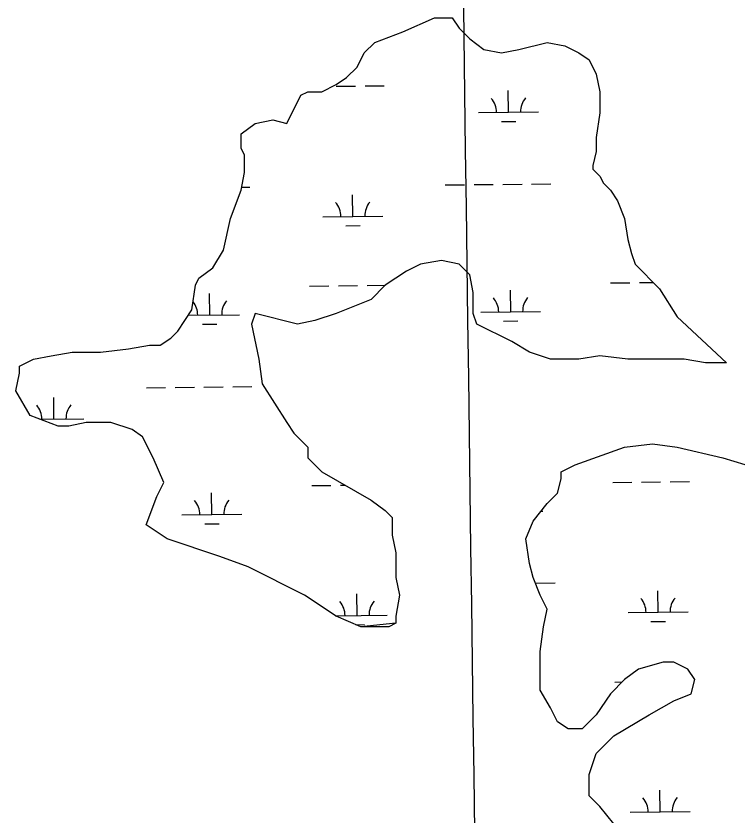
# Model space of a CAD drawing. Extents: x 3734862 to 3772949, y 391520 to 417239.
# Drawn here: x 3767231 to 3768433, y 412126 to 413458 of the extents above; entities that cross this region are included whole.
import ezdxf

# ---------------------------------------------------------------- set-up
doc = ezdxf.new("R2010")
doc.units = 0
for name, color, linetype in [('V-GRID-MAJR', 7, 'Continuous'), ('V-TOPO-SHOR', 7, 'Continuous'), ('V-WETL-SWMP', 7, 'Continuous')]:
    doc.layers.add(name, color=color, linetype=linetype)

msp = doc.modelspace()

# ---------------------------------------------------------------- linework, layer by layer
at = {"layer": 'V-GRID-MAJR'}
msp.add_spline([(3768195.233, 397232.114), (3768114.148, 403291.314), (3768033.0500000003, 409351.577), (3767951.952, 415411.843), (3767951.938, 415412.9)], degree=3, dxfattribs=at)
at = {"layer": 'V-TOPO-SHOR'}
for p, q in [((3768245.789, 412738.76300000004), (3768292.707999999, 412744.632)), ((3768292.707999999, 412744.632), (3768333.7610000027, 412738.7629999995)), ((3768163.682000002, 412709.420000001), (3768245.789, 412738.76300000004)), ((3768333.7610000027, 412738.7629999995), (3768410.003, 412721.15700000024)), ((3768410.003, 412721.15700000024), (3768486.245, 412697.683)), ((3768140.223, 412697.683), (3768163.682000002, 412709.420000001)), ((3768134.358, 412662.47100000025), (3768140.223, 412685.945)), ((3768140.223, 412685.945), (3768140.223, 412697.683)), ((3768116.764, 412644.86499999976), (3768134.358, 412662.47100000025)), ((3768093.305, 412615.522), (3768116.764, 412644.86499999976)), ((3768081.575, 412586.17899999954), (3768093.305, 412615.522)), ((3768087.44, 412545.09799999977), (3768081.575, 412586.17899999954)), ((3768093.305, 412521.62400000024), (3768087.44, 412545.09799999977)), ((3768105.034, 412492.28100000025), (3768093.305, 412521.62400000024)), ((3768116.764, 412468.8059999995), (3768105.034, 412492.28100000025)), ((3768110.899, 412439.463), (3768116.764, 412468.8059999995)), ((3768105.034, 412398.3829999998), (3768110.899, 412439.463)), ((3768105.034, 412333.828), (3768105.034, 412398.3829999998)), ((3768310.302, 412380.777), (3768269.248, 412369.04000000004)), ((3768327.896, 412380.777), (3768310.302, 412380.777)), ((3768351.355, 412369.03999999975), (3768327.896, 412380.777)), ((3768269.248, 412369.04000000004), (3768245.789, 412351.434)), ((3768363.085, 412351.434), (3768351.355, 412369.03999999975)), ((3768245.789, 412351.434), (3768222.33, 412327.95900000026)), ((3768357.22, 412327.95900000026), (3768363.085, 412351.434)), ((3768122.629, 412304.485), (3768105.034, 412333.828)), ((3768222.33, 412327.95900000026), (3768198.8710000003, 412292.74700000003)), ((3768327.896000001, 412316.22200000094), (3768357.22, 412327.95900000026)), ((3768286.843, 412292.74700000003), (3768327.896000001, 412316.22200000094)), ((3768134.358, 412281.0099999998), (3768122.629, 412304.485)), ((3768198.8710000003, 412292.74700000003), (3768175.4120000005, 412269.2730000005)), ((3768228.1950000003, 412257.53600000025), (3768286.843, 412292.74700000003)), ((3768151.953, 412269.2730000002), (3768134.358, 412281.0099999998)), ((3768175.4120000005, 412269.2730000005), (3768151.953, 412269.2730000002)), ((3768198.871, 412228.193), (3768228.1950000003, 412257.53600000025)), ((3768187.1410000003, 412192.981), (3768198.871, 412228.193)), ((3768187.1410000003, 412157.76900000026), (3768187.1410000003, 412192.981)), ((3768204.736, 412140.16300000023), (3768187.1410000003, 412157.76900000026)), ((3768228.1950000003, 412110.82000000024), (3768204.736, 412140.16300000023))]:
    msp.add_line(p, q, dxfattribs=at)
for points in [[(3767483.367, 412586.179), (3767448.179, 412609.657), (3767465.774, 412656.606), (3767477.503, 412680.08), (3767459.909, 412721.161), (3767442.3140000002, 412756.37200000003), (3767424.72, 412768.11), (3767389.531, 412779.847), (3767348.478, 412779.847), (3767319.154, 412773.978), (3767301.56, 412773.978), (3767254.6410000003, 412791.58400000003), (3767231.182, 412832.66500000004), (3767237.0470000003, 412862.00800000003), (3767237.0470000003, 412873.745), (3767260.506, 412885.482), (3767289.83, 412891.351), (3767325.019, 412897.219), (3767371.937, 412897.219), (3767418.855, 412903.088), (3767454.044, 412908.957), (3767471.6380000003, 412908.957), (3767489.233, 412920.694), (3767500.9620000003, 412932.431), (3767524.421, 412967.643), (3767530.286, 413008.723), (3767536.151, 413020.461), (3767559.61, 413038.066), (3767577.205, 413067.41000000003), (3767588.934, 413120.227), (3767606.529, 413167.177), (3767612.393, 413196.52), (3767612.393, 413225.864), (3767606.529, 413237.601), (3767606.529, 413261.075), (3767629.988, 413278.681), (3767659.312, 413284.55), (3767682.771, 413278.681), (3767706.23, 413325.63), (3767717.96, 413331.499), (3767741.419, 413331.499), (3767764.878, 413343.23600000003), (3767782.472, 413354.973), (3767800.0670000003, 413372.579), (3767811.796, 413396.054), (3767829.39, 413413.66000000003), (3767876.309, 413431.265), (3767929.092, 413454.74), (3767958.416, 413454.74), (3767970.145, 413437.134), (3767987.74, 413419.528), (3768011.199, 413401.922), (3768040.523, 413396.054), (3768069.847, 413401.922), (3768116.765, 413413.66000000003), (3768146.089, 413407.791), (3768169.548, 413396.054), (3768187.142, 413384.316), (3768198.872, 413360.842), (3768204.737, 413331.499), (3768204.737, 413296.287), (3768198.872, 413255.207), (3768198.872, 413231.732), (3768193.007, 413208.25800000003), (3768193.007, 413202.389), (3768204.737, 413190.652), (3768210.602, 413178.914), (3768222.3310000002, 413167.177), (3768234.061, 413149.571), (3768245.79, 413120.228), (3768251.6550000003, 413085.016), (3768257.52, 413061.542), (3768263.3850000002, 413043.936)], [(3768263.3850000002, 413043.936), (3768304.437, 413002.851), (3768333.761, 412955.902), (3768415.8680000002, 412879.61), (3768380.679, 412879.61), (3768345.491, 412885.479), (3768251.654, 412885.479), (3768204.736, 412891.347), (3768169.5470000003, 412885.479), (3768122.629, 412885.479), (3768087.44, 412897.216), (3768058.116, 412914.822), (3767999.468, 412944.16500000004), (3767993.6040000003, 412961.771), (3767993.6040000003, 412996.982), (3767987.739, 413026.326), (3767970.144, 413043.931), (3767940.8200000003, 413049.8), (3767905.632, 413043.931), (3767882.173, 413032.194), (3767846.984, 413008.72000000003), (3767823.525, 412985.245), (3767764.877, 412961.771), (3767729.688, 412950.033), (3767700.364, 412944.16500000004), (3767629.987, 412961.771), (3767624.122, 412944.16500000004), (3767635.852, 412885.479), (3767641.716, 412844.398)], [(3767641.716, 412844.398), (3767682.77, 412779.843), (3767694.5, 412762.237), (3767717.9590000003, 412738.76300000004), (3767717.9590000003, 412721.157), (3767741.418, 412697.683), (3767823.525, 412650.734), (3767846.984, 412633.128), (3767858.714, 412621.39), (3767858.714, 412592.047), (3767864.578, 412562.704), (3767864.578, 412521.624), (3767870.443, 412492.281), (3767864.578, 412457.069), (3767864.578, 412445.332)], [(3767864.578, 412445.332), (3767805.93, 412439.463), (3767764.877, 412457.069), (3767712.094, 412492.281), (3767618.257, 412539.23), (3767571.339, 412556.836), (3767483.367, 412586.179)]]:
    msp.add_lwpolyline(points, dxfattribs=at)
at = {"layer": 'V-WETL-SWMP'}
for p, q in [((3767765.202647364, 413340.59589350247), (3767797.2008623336, 413340.93388573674)), ((3767813.1999698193, 413341.10288185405), (3767845.1981847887, 413341.44087408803)), ((3768052.5210521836, 413297.1982036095), (3768052.14081092, 413333.19619545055)), ((3768002.5238412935, 413296.67009074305), (3768102.518263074, 413297.7263164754)), ((3768040.6847077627, 413281.64131729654), (3768064.68336899, 413281.8948114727)), ((3767607.5769037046, 413172.4206286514), (3767621.0614128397, 413172.563063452)), ((3767946.951232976, 413176.00538761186), (3767978.9494479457, 413176.34337984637)), ((3767994.9485554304, 413176.5123759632), (3768026.9467704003, 413176.8503681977)), ((3768042.945877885, 413177.019364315), (3768074.9440928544, 413177.3573565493)), ((3768090.9432003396, 413177.5263526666), (3768122.941415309, 413177.8643449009)), ((3767792.903806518, 413123.6333776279), (3767792.523565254, 413159.63136946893)), ((3767742.906595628, 413123.1052647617), (3767842.9010174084, 413124.16149049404)), ((3767781.0674620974, 413108.07649131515), (3767805.0661233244, 413108.32998549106)), ((3767720.7191238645, 413007.4324624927), (3767752.717338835, 413007.7704547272)), ((3767768.7164463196, 413007.93945084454), (3767800.7146612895, 413008.27744307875)), ((3767816.713768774, 413008.4464391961), (3767847.0543389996, 413008.766921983)), ((3768222.5991263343, 413012.7337439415), (3768254.5973413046, 413013.07173617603)), ((3768270.5964487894, 413013.2407322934), (3768293.8106022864, 413013.4859398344)), ((3767554.154848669, 412959.2404795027), (3767553.7746074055, 412995.23847134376)), ((3768056.034851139, 412964.5417609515), (3768055.6546098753, 413000.5397527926)), ((3767518.5726592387, 412958.8646302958), (3767604.152059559, 412959.76859236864)), ((3768006.037640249, 412964.0136480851), (3768106.032062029, 412965.06987381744)), ((3767542.3185042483, 412943.68359318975), (3767566.317165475, 412943.9370873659)), ((3768044.1985067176, 412948.98487463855), (3768068.197167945, 412949.2383688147)), ((3767448.585029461, 412838.0476635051), (3767480.583244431, 412838.3856557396)), ((3767496.5823519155, 412838.5546518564), (3767528.5805668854, 412838.8926440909)), ((3767544.5796743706, 412839.06164020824), (3767576.57788934, 412839.3996324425)), ((3767592.576996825, 412839.5686285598), (3767624.575211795, 412839.9066207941)), ((3767294.5376030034, 412785.6756535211), (3767294.15736174, 412821.67364536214)), ((3767271.0476393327, 412785.4275326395), (3767344.534813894, 412786.20376638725)), ((3768245.789, 412738.76300000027), (3768292.708, 412744.6320000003)), ((3768292.708, 412744.632), (3768333.761, 412738.76300000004)), ((3768163.682, 412709.4200000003), (3768245.789, 412738.76300000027)), ((3768333.761, 412738.76300000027), (3768410.003, 412721.15700000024)), ((3768410.003, 412721.15700000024), (3768486.245, 412697.683)), ((3768140.223, 412697.683), (3768163.682, 412709.42)), ((3768134.358, 412662.47100000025), (3768140.223, 412685.945)), ((3768140.223, 412685.945), (3768140.223, 412697.683)), ((3767724.2329228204, 412674.7760198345), (3767756.23113779, 412675.114012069)), ((3767772.2302452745, 412675.2830081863), (3767780.4406705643, 412675.3697336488)), ((3768226.1129252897, 412680.07730128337), (3768258.11114026, 412680.4152935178)), ((3768274.1102477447, 412680.5842896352), (3768306.108462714, 412680.9222818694)), ((3768322.1075701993, 412681.09127798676), (3768354.1057851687, 412681.42927022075)), ((3767557.668647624, 412626.5840368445), (3767557.288406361, 412662.5820286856)), ((3768116.764, 412644.865), (3768134.358, 412662.47100000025)), ((3768093.305, 412615.522), (3768116.764, 412644.865)), ((3768106.785973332, 412632.38427888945), (3768109.545860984, 412632.4134311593)), ((3767507.6714367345, 412626.0559239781), (3767607.6658585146, 412627.1121497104)), ((3767545.8323032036, 412611.02715053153), (3767569.8309644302, 412611.2806447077)), ((3768081.575, 412586.179), (3768093.305, 412615.522)), ((3768087.44, 412545.098), (3768081.575, 412586.179)), ((3768093.305, 412521.62400000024), (3768087.44, 412545.098)), ((3768105.034, 412492.28100000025), (3768093.305, 412521.62400000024)), ((3768097.9707982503, 412512.21346735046), (3768129.9690132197, 412512.55145958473)), ((3768301.8114068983, 412463.6217737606), (3768301.431165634, 412499.61976560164)), ((3767799.9314044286, 412458.32049231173), (3767799.551163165, 412494.3184841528)), ((3768116.764, 412468.806), (3768105.034, 412492.28100000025)), ((3768110.899, 412439.463), (3768116.764, 412468.806)), ((3768251.814196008, 412463.0936608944), (3768351.8086177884, 412464.14988662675)), ((3767763.576638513, 412457.9364824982), (3767849.928615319, 412458.8486051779)), ((3768289.9750624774, 412448.06488744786), (3768313.9737237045, 412448.3183816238)), ((3767797.990058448, 412442.86812534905), (3767812.0937212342, 412443.0171001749)), ((3768105.034, 412398.38300000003), (3768110.899, 412439.463)), ((3768105.034, 412333.828), (3768105.034, 412398.38300000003)), ((3768310.302, 412380.777), (3768269.248, 412369.04000000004)), ((3768327.896, 412380.777), (3768310.302, 412380.777)), ((3768351.355, 412369.04000000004), (3768327.896, 412380.777)), ((3768269.248, 412369.04000000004), (3768245.789, 412351.434)), ((3768363.085, 412351.434), (3768351.355, 412369.04000000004)), ((3768245.789, 412351.434), (3768222.33, 412327.95900000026)), ((3768229.626724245, 412347.42085862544), (3768241.908233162, 412347.55058631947)), ((3768357.22, 412327.95900000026), (3768363.085, 412351.434)), ((3768122.629, 412304.485), (3768105.034, 412333.828)), ((3768222.33, 412327.95900000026), (3768198.8710000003, 412292.74700000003)), ((3768327.896, 412316.22200000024), (3768357.22, 412327.95900000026)), ((3768286.843, 412292.74700000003), (3768327.896, 412316.222)), ((3768134.358, 412281.01), (3768122.629, 412304.485)), ((3768198.8710000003, 412292.74700000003), (3768175.412, 412269.27299999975)), ((3768228.1950000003, 412257.53600000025), (3768286.843, 412292.74700000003)), ((3768151.953, 412269.2730000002), (3768134.358, 412281.01)), ((3768175.412, 412269.2730000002), (3768151.953, 412269.2730000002)), ((3768198.8710000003, 412228.19300000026), (3768228.1950000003, 412257.53600000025)), ((3768187.1410000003, 412192.981), (3768198.8710000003, 412228.19300000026)), ((3768187.1410000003, 412157.76900000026), (3768187.1410000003, 412192.981)), ((3768305.3252058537, 412130.9653311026), (3768304.9449645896, 412166.9633229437)), ((3768204.736, 412140.16300000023), (3768187.1410000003, 412157.76900000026)), ((3768228.1950000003, 412110.82000000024), (3768204.736, 412140.16300000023)), ((3768255.327994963, 412130.43721823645), (3768355.3224167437, 412131.49344396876))]:
    msp.add_line(p, q, dxfattribs=at)
for points in [[(3767483.367, 412586.179), (3767448.179, 412609.657), (3767465.774, 412656.606), (3767477.503, 412680.08), (3767459.909, 412721.161), (3767442.3140000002, 412756.37200000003), (3767424.72, 412768.11), (3767389.531, 412779.847), (3767348.478, 412779.847), (3767319.154, 412773.978), (3767301.56, 412773.978), (3767254.6410000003, 412791.58400000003), (3767231.182, 412832.66500000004), (3767237.0470000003, 412862.00800000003), (3767237.0470000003, 412873.745), (3767260.506, 412885.482), (3767289.83, 412891.351), (3767325.019, 412897.219), (3767371.937, 412897.219), (3767418.855, 412903.088), (3767454.044, 412908.957), (3767471.6380000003, 412908.957), (3767489.233, 412920.694), (3767500.9620000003, 412932.431), (3767524.421, 412967.643), (3767530.286, 413008.723), (3767536.151, 413020.461), (3767559.61, 413038.066), (3767577.205, 413067.41000000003), (3767588.934, 413120.227), (3767606.529, 413167.177), (3767612.393, 413196.52), (3767612.393, 413225.864), (3767606.529, 413237.601), (3767606.529, 413261.075), (3767629.988, 413278.681), (3767659.312, 413284.55), (3767682.771, 413278.681), (3767706.23, 413325.63), (3767717.96, 413331.499), (3767741.419, 413331.499), (3767764.878, 413343.23600000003), (3767782.472, 413354.973), (3767800.0670000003, 413372.579), (3767811.796, 413396.054), (3767829.39, 413413.66000000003), (3767876.309, 413431.265), (3767929.092, 413454.74), (3767958.416, 413454.74), (3767970.145, 413437.134), (3767987.74, 413419.528), (3768011.199, 413401.922), (3768040.523, 413396.054), (3768069.847, 413401.922), (3768116.765, 413413.66000000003), (3768146.089, 413407.791), (3768169.548, 413396.054), (3768187.142, 413384.316), (3768198.872, 413360.842), (3768204.737, 413331.499), (3768204.737, 413296.287), (3768198.872, 413255.207), (3768198.872, 413231.732), (3768193.007, 413208.25800000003), (3768193.007, 413202.389), (3768204.737, 413190.652), (3768210.602, 413178.914), (3768222.3310000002, 413167.177), (3768234.061, 413149.571), (3768245.79, 413120.228), (3768251.6550000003, 413085.016), (3768257.52, 413061.542), (3768263.3850000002, 413043.936), (3768304.437, 413002.851), (3768333.761, 412955.902), (3768415.8680000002, 412879.61), (3768380.679, 412879.61), (3768345.491, 412885.479), (3768251.654, 412885.479), (3768204.736, 412891.347), (3768169.5470000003, 412885.479), (3768122.629, 412885.479), (3768087.44, 412897.216), (3768058.116, 412914.822), (3767999.468, 412944.16500000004), (3767993.6040000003, 412961.771), (3767993.6040000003, 412996.982), (3767987.739, 413026.326), (3767970.144, 413043.931), (3767940.8200000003, 413049.8), (3767905.632, 413043.931), (3767882.173, 413032.194), (3767846.984, 413008.72000000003), (3767823.525, 412985.245), (3767764.877, 412961.771), (3767729.688, 412950.033), (3767700.364, 412944.16500000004), (3767629.987, 412961.771), (3767624.122, 412944.16500000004), (3767635.852, 412885.479), (3767641.716, 412844.398)], [(3767641.716, 412844.398), (3767682.77, 412779.843), (3767694.5, 412762.237), (3767717.9590000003, 412738.76300000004), (3767717.9590000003, 412721.157), (3767741.418, 412697.683), (3767823.525, 412650.734), (3767846.984, 412633.128), (3767858.714, 412621.39), (3767858.714, 412592.047), (3767864.578, 412562.704), (3767864.578, 412521.624), (3767870.443, 412492.281), (3767864.578, 412457.069), (3767864.578, 412445.332), (3767852.849, 412439.463), (3767805.93, 412439.463), (3767764.877, 412457.069), (3767712.094, 412492.281), (3767618.257, 412539.23), (3767571.339, 412556.836), (3767483.367, 412586.179)]]:
    msp.add_lwpolyline(points, dxfattribs=at)
for centre, radius, start, end in [((3767997.27618266, 413297.0894902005), 35.24628790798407, 359.8333639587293, 41.377022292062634), ((3768107.75589172, 413298.25647041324), 35.24628790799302, 139.83336095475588, 181.3770192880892), ((3767737.6589369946, 413123.5246642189), 35.24628790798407, 359.8333639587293, 41.377022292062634), ((3767848.1386460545, 413124.69164443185), 35.24628790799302, 139.83336095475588, 181.3770192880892), ((3767498.909979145, 412959.1317660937), 35.24628790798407, 359.8333639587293, 38.84350551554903), ((3767609.389688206, 412960.29874630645), 35.24628790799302, 139.83336095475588, 181.3770192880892), ((3768000.7899816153, 412964.4330475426), 35.24628790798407, 359.8333639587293, 41.377022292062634), ((3768111.269690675, 412965.60002775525), 35.24628790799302, 139.83336095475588, 181.3770192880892), ((3767239.2927334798, 412785.5669401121), 35.24628790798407, 359.8333639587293, 41.377022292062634), ((3767349.77244254, 412786.73392032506), 35.24628790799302, 139.83336095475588, 181.3770192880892), ((3767502.4237781, 412626.47532343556), 35.24628790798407, 359.8333639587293, 41.377022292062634), ((3767612.903487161, 412627.64230364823), 35.24628790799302, 139.83336095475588, 181.3770192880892), ((3768246.5665373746, 412463.5130603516), 35.24628790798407, 359.8333639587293, 41.377022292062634), ((3768357.0462464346, 412464.68004056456), 35.24628790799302, 139.83336095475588, 181.3770192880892), ((3767744.6865349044, 412458.2117789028), 35.24628790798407, 359.8333639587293, 41.377022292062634), ((3767855.1662439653, 412459.3787591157), 35.24628790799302, 139.83336095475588, 181.3770192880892), ((3768250.0803363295, 412130.8566176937), 35.24628790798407, 359.8333639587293, 41.377022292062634), ((3768360.5600453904, 412132.0235979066), 35.24628790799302, 139.83336095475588, 181.3770192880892)]:
    msp.add_arc(centre, radius, start, end, dxfattribs=at)

doc.saveas('drawing.dxf')
